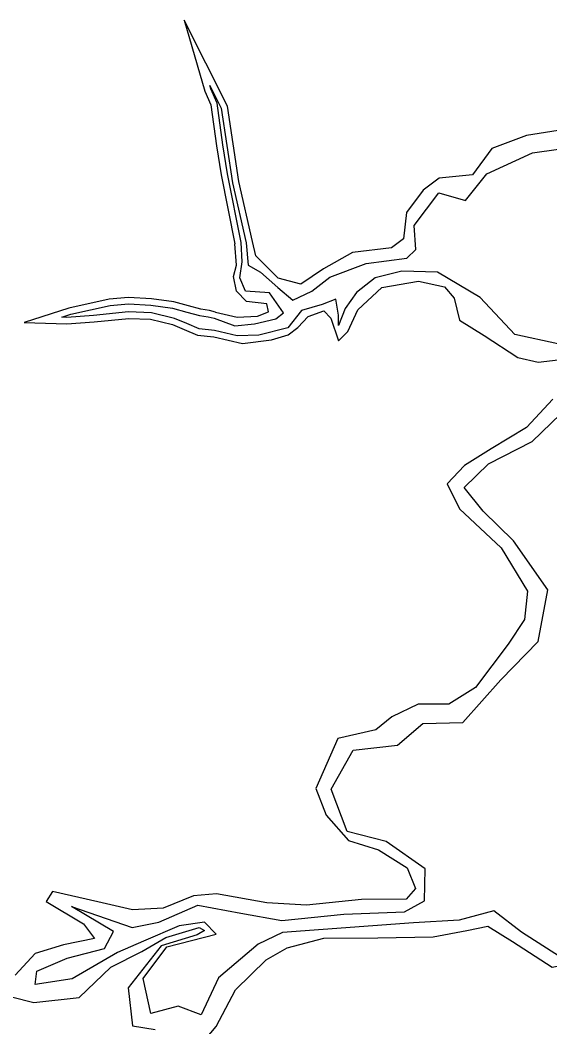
# Model space of a CAD drawing. Extents: x 2160437 to 2172832, y 205694 to 212444.
# Drawn here: x 2167092.3 to 2167339.3, y 208010.5 to 208480.2 of the extents above; entities that cross this region are included whole.
import ezdxf

# ---------------------------------------------------------------- set-up
doc = ezdxf.new("R2010")
doc.units = 0
doc.layers.add('RD_EX_H2O', color=7, linetype='Continuous')
doc.layers.add('RD_EX_VEG_ShrubLine', color=7, linetype='Continuous')

msp = doc.modelspace()

# ---------------------------------------------------------------- linework, layer by layer
at = {"layer": 'RD_EX_H2O'}
for points in [[(2167195.33, 208376.42), (2167188.98, 208408.53), (2167186.8, 208421.98), (2167184.07, 208441.48), (2167181.18, 208448.15), (2167180.74, 208449.65), (2167186.01, 208439.16), (2167191.24, 208404.32), (2167197.62, 208376.25)], [(2167197.62, 208376.25), (2167198.63, 208365.9), (2167204.31, 208362.61), (2167212.42, 208355.44), (2167219.36, 208349.52), (2167228.22, 208353.69), (2167236.73, 208360.27), (2167253.65, 208366.62), (2167272.54, 208369.2), (2167276.87, 208373.18), (2167276.07, 208384.42), (2167287.57, 208399.66), (2167300.04, 208396), (2167309.88, 208408.52), (2167331.16, 208418.25), (2167354.42, 208421.55)], [(2167182.71, 208341.09), (2167192.4, 208337.62), (2167201.5, 208338.5), (2167211.56, 208340.79), (2167215.12, 208343.68), (2167208.48, 208352.95), (2167197.39, 208353.78), (2167194.74, 208359.9), (2167195.79, 208367.41), (2167195.33, 208376.42)], [(2167363.08, 208324.84), (2167322.98, 208333.57), (2167306.87, 208350.8), (2167286.86, 208362.64), (2167270.27, 208363.1), (2167257.79, 208359.97), (2167249.07, 208353.17), (2167243.8, 208345.63), (2167240.75, 208337.8), (2167240.66, 208342.55), (2167239.55, 208350.02), (2167233.09, 208347.53), (2167223.55, 208344.79), (2167217.06, 208336.58), (2167203.54, 208333.2), (2167193.4, 208332.98), (2167182.92, 208335.39)], [(2167182.92, 208335.39), (2167175.79, 208336.14), (2167169.93, 208338.61), (2167164.28, 208340.99), (2167153.49, 208343.71), (2167142.82, 208344.07), (2167126.53, 208342.37), (2167114, 208341.52), (2167111.66, 208341.59), (2167115.82, 208342.94), (2167134.2, 208347.05), (2167142.85, 208347.86), (2167153.26, 208347.18), (2167163.37, 208345.83), (2167170.01, 208344), (2167175.94, 208342.36), (2167179.97, 208341.78), (2167182.71, 208341.09)], [(2167343.74, 208043.24), (2167326.06, 208054.62), (2167313.2, 208064.62), (2167297.08, 208060.31), (2167275.76, 208059), (2167214.58, 208054.41), (2167203.33, 208049.11), (2167184.84, 208033.37), (2167176.67, 208015.99), (2167166.01, 208020.05), (2167153.19, 208016.69), (2167149.63, 208033.09), (2167160.65, 208047.73), (2167183.72, 208053.78), (2167178.28, 208059.35), (2167166.4, 208057.61), (2167149.79, 208050.45), (2167137.7, 208045.12), (2167116.51, 208032.88), (2167099.32, 208030.29), (2167100.11, 208036.49), (2167114.17, 208042.56), (2167131.63, 208047.08), (2167135.87, 208054.99), (2167116.19, 208066.67), (2167144.48, 208056.78), (2167156.92, 208059.29), (2167175.09, 208067.17), (2167195.16, 208063.51), (2167214.3, 208060.08), (2167243.16, 208063.06), (2167271.58, 208064.2), (2167280.83, 208069.19), (2167281.16, 208084.22), (2167262.95, 208096.87), (2167244.85, 208101.68), (2167237.25, 208121.36), (2167247.64, 208139.57), (2167268.18, 208141.86), (2167280.01, 208152.03), (2167298.69, 208152.5), (2167316.45, 208172.46), (2167333.87, 208190.33), (2167338.31, 208214.35), (2167322.34, 208237.25), (2167308.18, 208251.12), (2167299.29, 208262.17), (2167310.69, 208273.16), (2167331.03, 208283.53), (2167348.72, 208300.65)]]:
    msp.add_lwpolyline(points, dxfattribs=at)
at = {"layer": 'RD_EX_VEG_ShrubLine'}
for points in [[(2167200.55, 208376.92), (2167194.19, 208404.88), (2167188.9, 208440.08), (2167168.75, 208480.22), (2167178.35, 208447.13), (2167181.15, 208440.66), (2167183.83, 208421.53), (2167186.03, 208408), (2167192.39, 208375.84)], [(2167346.14, 208429.12), (2167328.38, 208426.39), (2167312.23, 208420.25), (2167303.22, 208407.97), (2167287.66, 208406.48), (2167280.26, 208400.84), (2167272.4, 208390.39), (2167270.98, 208378.12), (2167265.4, 208374.01), (2167247.29, 208371.85), (2167233.7, 208364.12), (2167223.09, 208357.09), (2167212.52, 208359.77), (2167202.11, 208370.18), (2167200.55, 208376.92)], [(2167183.44, 208344), (2167193.45, 208341.67), (2167202.9, 208342.16), (2167208.01, 208344.13), (2167207.26, 208347.86), (2167197.83, 208349), (2167193.12, 208353.72), (2167191.72, 208360.52), (2167193.16, 208365.91), (2167192.39, 208375.84)], [(2167182.61, 208332.4), (2167195.94, 208329.27), (2167209.45, 208330.98), (2167217.29, 208333.34), (2167221.73, 208336.74), (2167226.65, 208341.98), (2167233.9, 208344.6), (2167237.15, 208341.16), (2167240.72, 208330.6), (2167245.08, 208334.97), (2167249.78, 208345.02), (2167260.9, 208355.41), (2167278.08, 208358.41), (2167290.18, 208355.74), (2167294.74, 208350.47), (2167297.22, 208340.21), (2167308.73, 208333.09), (2167324.44, 208322.82), (2167333.9, 208320.64), (2167348.4, 208322.3)], [(2167183.44, 208344), (2167180.55, 208344.73), (2167176.55, 208345.3), (2167170.81, 208346.89), (2167163.97, 208348.77), (2167153.56, 208350.17), (2167142.81, 208350.87), (2167133.73, 208350.02), (2167115.03, 208345.83), (2167094.15, 208339.08), (2167114.06, 208338.52), (2167126.79, 208339.38), (2167142.92, 208341.07), (2167153.07, 208340.72), (2167163.33, 208338.14), (2167168.77, 208335.85), (2167175.03, 208333.2), (2167182.61, 208332.41)], [(2167340.66, 208303.38), (2167328.34, 208290.16), (2167311.91, 208280.25), (2167299.49, 208272.4), (2167291.36, 208263.82), (2167297.22, 208252.21), (2167316.57, 208234.01), (2167328.9, 208213.69), (2167327.52, 208200.59), (2167319.86, 208189.02), (2167304.65, 208168.8), (2167292.27, 208161.04), (2167277.88, 208160.97), (2167265.64, 208155.08), (2167258.09, 208149.11), (2167240.41, 208145), (2167230.15, 208121.7), (2167235.03, 208109.31), (2167245.37, 208097.4), (2167259.41, 208093.12), (2167272.76, 208084.64), (2167276.67, 208075.06), (2167272.3, 208069.98), (2167251.52, 208069.86), (2167225.83, 208067.27), (2167207.35, 208068.35), (2167183.84, 208072.56), (2167173.15, 208071.61), (2167159.03, 208065.87), (2167144.62, 208065.09), (2167128.47, 208068.79), (2167107.28, 208073.58), (2167104.43, 208068.94), (2167121.73, 208058.55), (2167126.97, 208051.64), (2167112.42, 208048.76), (2167099.29, 208044.73), (2167090, 208034.52)], [(2167088.26, 208024.45), (2167098.65, 208021.84), (2167119.73, 208024.19), (2167134.48, 208038.25), (2167134.48, 208038.25), (2167148.95, 208045.67), (2167160.13, 208052.14), (2167175.82, 208056.85), (2167178.16, 208055.47), (2167174.77, 208053.43), (2167157.96, 208048.31), (2167142.69, 208028.64), (2167144.72, 208010.89), (2167155.21, 208009.16)], [(2167176.24, 208001.78), (2167183.74, 208010.55), (2167192.67, 208027.8), (2167207.05, 208041.72), (2167216.79, 208047.31), (2167233.95, 208051.86), (2167259.06, 208052.05), (2167284.96, 208052.39), (2167300.59, 208055.38), (2167310.39, 208057.39), (2167321.93, 208050.3), (2167340.35, 208038.35), (2167350.51, 208040.37), (2167357.02, 208030.41), (2167360.26, 208016.21), (2167368.05, 208005.67)]]:
    msp.add_lwpolyline(points, dxfattribs=at)

doc.saveas('drawing.dxf')
